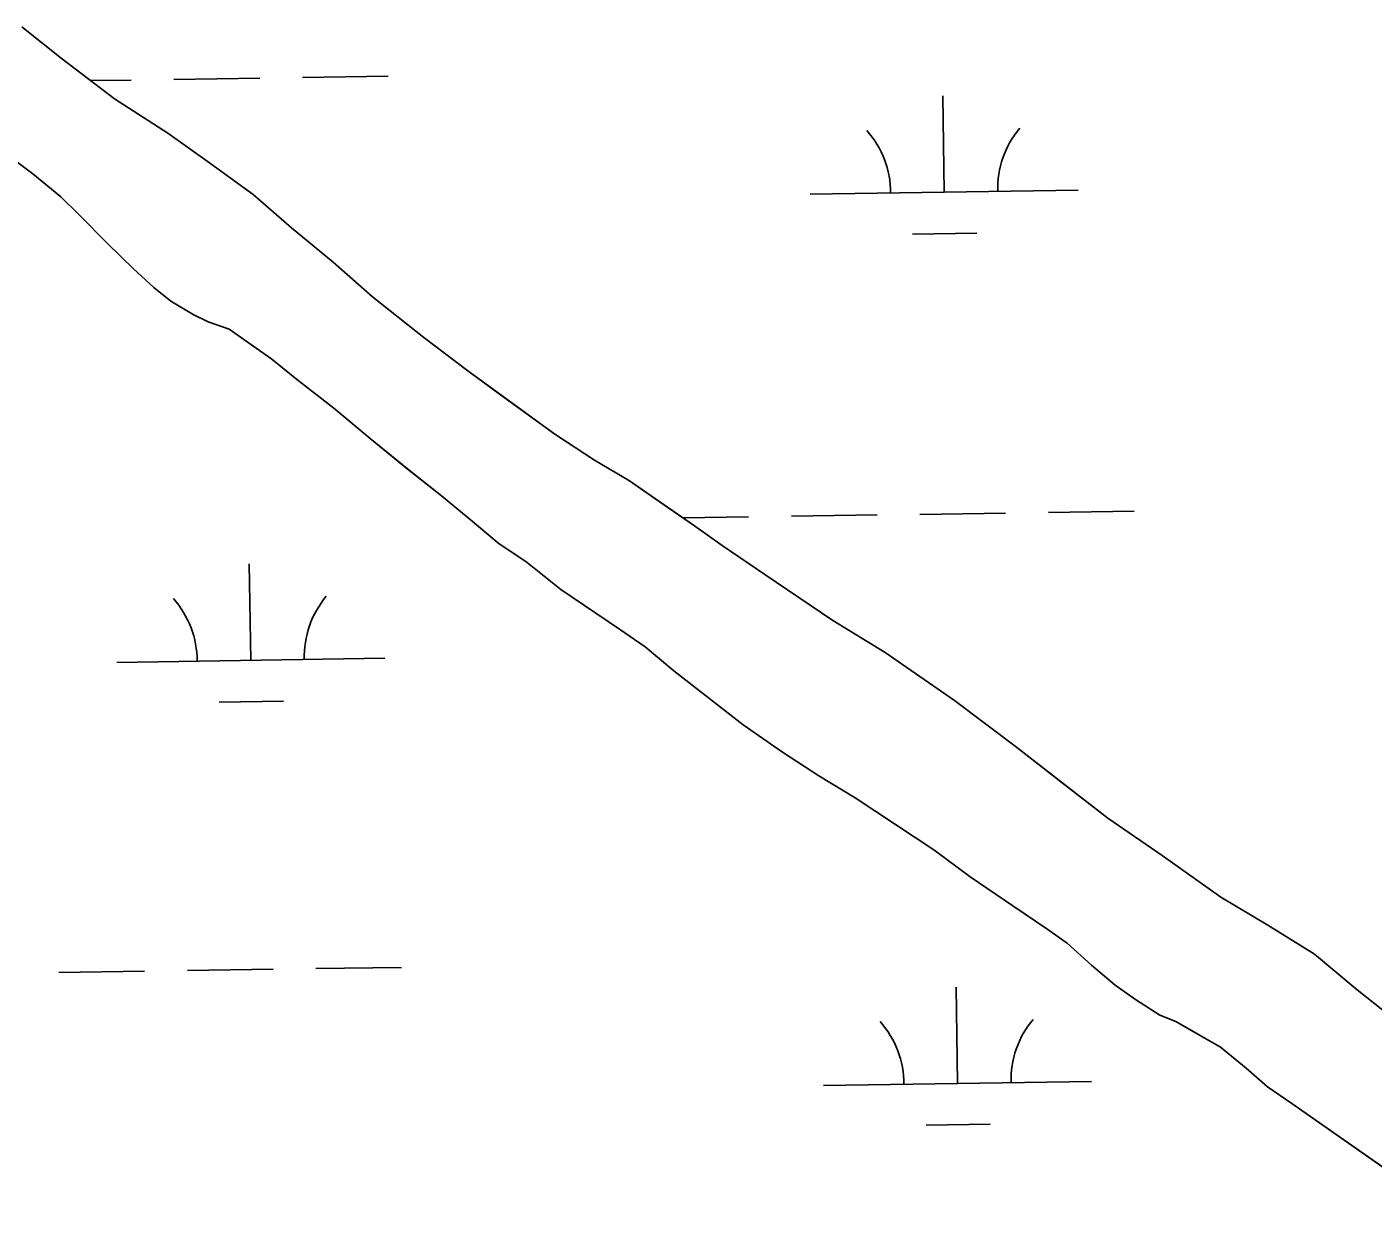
# Model space of a CAD drawing. Extents: x 3807117 to 3845308, y 337856 to 363736.
# Drawn here: x 3833675 to 3834178, y 359122 to 359570 of the extents above; entities that cross this region are included whole.
import ezdxf

# ---------------------------------------------------------------- set-up
doc = ezdxf.new("R2010")
doc.units = 0
doc.layers.add('V-TOPO-SHOR', color=7, linetype='Continuous')
doc.layers.add('V-WETL-SWMP', color=7, linetype='Continuous')

msp = doc.modelspace()

# ---------------------------------------------------------------- linework, layer by layer
at = {"layer": 'V-TOPO-SHOR'}
for points in [[(3833673.54, 359570.31), (3833688.27, 359558.64), (3833708.17, 359543.48), (3833728.04, 359530.68), (3833742.76, 359520.19), (3833759.87, 359507.76), (3833774.22, 359495.3), (3833789.75, 359482.45), (3833804.5, 359469.59), (3833823.61, 359454.42), (3833839.53, 359442.37), (3833852.26, 359433.04), (3833872.55, 359418.28), (3833887.26, 359408.58), (3833900.37, 359400.84), (3833912.7, 359392.3), (3833924.63, 359384.14), (3833934.98, 359376.77), (3833950.88, 359365.9), (3833976.33, 359348.82), (3833995.8, 359336.81), (3834021.65, 359318.95), (3834044.34, 359301.85), (3834061.85, 359288.23), (3834078.97, 359275.01), (3834099.25, 359261.04), (3834121.13, 359245.5), (3834138.61, 359235.04), (3834156.1, 359224.19), (3834172.03, 359210.96), (3834185.17, 359200.45)], [(3834147.65, 359168.46), (3834138.5, 359174.67), (3834130.53, 359181.68), (3834120.98, 359189.47), (3834112.24, 359194.5), (3834104.29, 359199.14), (3834098.35, 359201.44), (3834089.21, 359207.26), (3834081.65, 359212.7), (3834072.88, 359220.09), (3834063.71, 359228.28), (3834056.16, 359233.72), (3834043.43, 359242.25), (3834027.53, 359253.12), (3834014, 359263.23), (3834000.48, 359272.15), (3833984.58, 359282.62), (3833971.07, 359290.76), (3833957.55, 359299.68), (3833942.83, 359309.77), (3833916.96, 359330), (3833906.2, 359338.95), (3833896.66, 359345.55), (3833874.79, 359360.3), (3833861.65, 359370.8), (3833851.71, 359377.4), (3833840.15, 359387.14), (3833830.2, 359395.31), (3833817.45, 359405.42), (3833803.52, 359416.71), (3833789.97, 359428), (3833776.04, 359438.89), (3833766.88, 359446.28), (3833759.72, 359451.33), (3833750.97, 359457.54), (3833743.05, 359460.22), (3833737.49, 359462.92), (3833729.15, 359467.95), (3833722.78, 359473.01), (3833715.2, 359480.03), (3833705.62, 359489.39), (3833694.85, 359500.32), (3833688.06, 359506.95), (3833677.71, 359515.51), (3833665.77, 359524.45)], [(3834992.8, 358395.32), (3834965.41, 358434.2), (3834930.25, 358495.25), (3834884.2, 358577.88), (3834862.74, 358607.54), (3834834.42, 358641.72), (3834808.96, 358664.53), (3834737.16, 358713.84), (3834677.18, 358746.26), (3834625.84, 358764.33), (3834568.03, 358792.65), (3834522.73, 358819.17), (3834485.18, 358847.94), (3834437.49, 358888.44), (3834384.1, 358950.64), (3834286.68, 359052.9), (3834224.55, 359111.26), (3834191.2, 359138.05), (3834147.65, 359168.46)]]:
    msp.add_lwpolyline(points, dxfattribs=at)
at = {"layer": 'V-WETL-SWMP'}
for p, q in [((3833688.27, 359558.64), (3833673.54, 359570.31)), ((3833708.17, 359543.48), (3833688.27, 359558.64)), ((3833699.26, 359550.27), (3833714.35, 359550.49)), ((3833730.34, 359550.73), (3833762.34, 359551.21)), ((3833778.34, 359551.45), (3833810.34, 359551.93)), ((3834017.85, 359508.61), (3834017.31, 359544.6)), ((3833728.04, 359530.68), (3833708.17, 359543.48)), ((3833742.76, 359520.19), (3833728.04, 359530.68)), ((3833665.77, 359524.45), (3833677.71, 359515.51)), ((3833759.87, 359507.76), (3833742.76, 359520.19)), ((3833677.71, 359515.51), (3833688.06, 359506.95)), ((3833967.86, 359507.86), (3834067.85, 359509.36)), ((3833688.06, 359506.95), (3833694.85, 359500.32)), ((3833774.22, 359495.3), (3833759.87, 359507.76)), ((3833694.85, 359500.32), (3833705.62, 359489.39)), ((3833789.75, 359482.45), (3833774.22, 359495.3)), ((3833705.62, 359489.39), (3833715.2, 359480.03)), ((3834006.08, 359493), (3834030.08, 359493.36)), ((3833715.2, 359480.03), (3833722.78, 359473.01)), ((3833804.5, 359469.59), (3833789.75, 359482.45)), ((3833722.78, 359473.01), (3833729.15, 359467.95)), ((3833823.61, 359454.42), (3833804.5, 359469.59)), ((3833729.15, 359467.95), (3833737.49, 359462.92)), ((3833737.49, 359462.92), (3833743.05, 359460.22)), ((3833743.05, 359460.22), (3833750.97, 359457.55)), ((3833750.97, 359457.55), (3833766.88, 359446.28)), ((3833839.53, 359442.37), (3833823.61, 359454.42)), ((3833766.88, 359446.28), (3833776.04, 359438.89)), ((3833872.55, 359418.28), (3833839.53, 359442.37)), ((3833776.04, 359438.89), (3833789.97, 359428)), ((3833789.97, 359428), (3833803.52, 359416.71)), ((3833803.52, 359416.71), (3833817.46, 359405.42)), ((3833887.26, 359408.58), (3833872.55, 359418.28)), ((3833817.46, 359405.42), (3833830.2, 359395.31)), ((3833900.37, 359400.84), (3833887.26, 359408.58)), ((3833924.63, 359384.14), (3833900.37, 359400.84)), ((3833830.2, 359395.31), (3833840.15, 359387.13)), ((3834008.81, 359388.39), (3834040.8, 359388.87)), ((3834056.8, 359389.11), (3834088.8, 359389.58)), ((3833840.15, 359387.13), (3833851.71, 359377.4)), ((3833920.39, 359387.06), (3833944.82, 359387.43)), ((3833934.97, 359376.76), (3833924.63, 359384.14)), ((3833960.81, 359387.67), (3833992.81, 359388.15)), ((3833851.71, 359377.4), (3833861.65, 359370.8)), ((3833950.88, 359365.9), (3833934.97, 359376.76)), ((3833759, 359333.9), (3833758.47, 359369.89)), ((3833861.65, 359370.8), (3833874.79, 359360.3)), ((3833976.33, 359348.82), (3833950.88, 359365.9)), ((3833874.79, 359360.3), (3833896.66, 359345.55)), ((3833995.8, 359336.81), (3833976.33, 359348.82)), ((3833896.66, 359345.55), (3833906.2, 359338.95)), ((3833906.2, 359338.95), (3833916.96, 359330)), ((3833709.01, 359333.15), (3833809, 359334.65)), ((3834021.65, 359318.95), (3833995.8, 359336.81)), ((3833916.96, 359330), (3833942.84, 359309.77)), ((3833747.24, 359318.29), (3833771.23, 359318.65)), ((3834044.34, 359301.85), (3834021.65, 359318.95)), ((3833942.84, 359309.77), (3833957.55, 359299.68)), ((3833957.55, 359299.68), (3833971.07, 359290.76)), ((3834078.97, 359275.01), (3834044.34, 359301.85)), ((3833971.07, 359290.76), (3833984.58, 359282.62)), ((3833984.58, 359282.62), (3834013.99, 359263.23)), ((3834099.25, 359261.04), (3834078.97, 359275.01)), ((3834013.99, 359263.23), (3834027.53, 359253.12)), ((3834121.13, 359245.5), (3834099.25, 359261.04)), ((3834027.53, 359253.12), (3834043.43, 359242.25)), ((3834138.61, 359235.04), (3834121.13, 359245.5)), ((3834043.43, 359242.25), (3834056.16, 359233.72)), ((3834056.16, 359233.72), (3834063.71, 359228.28)), ((3834156.1, 359224.19), (3834138.61, 359235.04)), ((3834063.71, 359228.28), (3834072.88, 359220.09)), ((3834172.03, 359210.96), (3834156.1, 359224.19)), ((3833687.33, 359217.38), (3833719.33, 359217.86)), ((3833735.33, 359218.1), (3833767.33, 359218.58)), ((3833783.32, 359218.82), (3833815.32, 359219.29)), ((3834072.88, 359220.09), (3834081.65, 359212.7)), ((3834022.84, 359175.97), (3834022.3, 359211.96)), ((3834081.65, 359212.7), (3834089.21, 359207.26)), ((3834185.17, 359200.45), (3834172.03, 359210.96)), ((3834089.21, 359207.26), (3834098.35, 359201.44)), ((3834098.35, 359201.44), (3834104.29, 359199.14)), ((3834104.29, 359199.14), (3834120.98, 359189.47)), ((3834120.98, 359189.47), (3834130.53, 359181.68)), ((3834130.53, 359181.68), (3834138.51, 359174.67)), ((3833972.84, 359175.22), (3834072.83, 359176.72)), ((3834138.51, 359174.67), (3834147.65, 359168.46)), ((3834147.65, 359168.46), (3834191.2, 359138.05)), ((3834011.07, 359160.36), (3834035.07, 359160.72))]:
    msp.add_line(p, q, dxfattribs=at)
for centre, start, end in [((3833962.61, 359508.25), 0.0865, 41.6302), ((3834073.08, 359509.91), 140.0865, 181.6302), ((3833703.76, 359333.54), 0.0865, 41.6302), ((3833814.23, 359335.2), 140.0865, 181.6302), ((3833967.59, 359175.62), 0.0865, 41.6302), ((3834078.07, 359177.27), 140.0865, 181.6302)]:
    msp.add_arc(centre, 35.25, start, end, dxfattribs=at)

doc.saveas('drawing.dxf')
